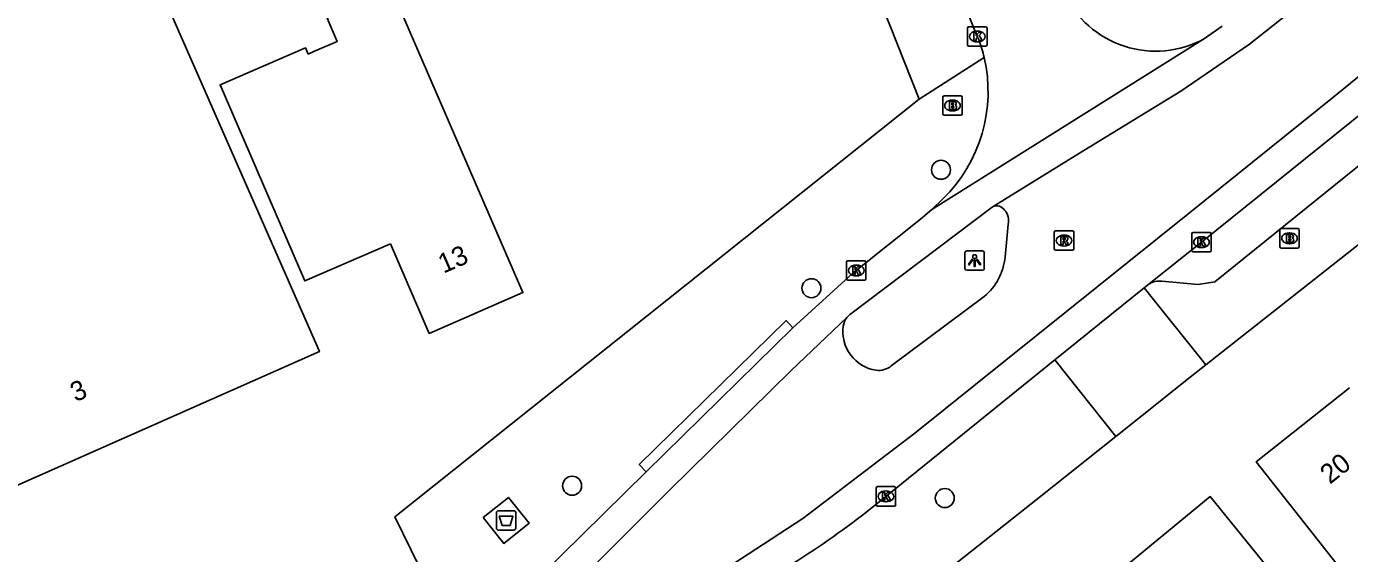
# Model space of a CAD drawing. Extents: x 161771 to 163125, y 382479 to 383177.
# Drawn here: x 161929.6 to 161997.6, y 382898.2 to 382925.3 of the extents above; entities that cross this region are included whole.
import ezdxf

# ---------------------------------------------------------------- set-up
doc = ezdxf.new("R2010")
doc.units = 0
for name, color, linetype in [('IMGEO_Afval_apart_plaats', 7, 'Continuous'), ('IMGEO_Boom', 7, 'Continuous'), ('IMGEO_Brandkraan', 7, 'Continuous'), ('IMGEO_Kolk', 7, 'Continuous'), ('IMGEO_Lichtpunt', 7, 'Continuous'), ('IMGEO_Pand', 7, 'Continuous'), ('IMGEO_Pand_nummerreeks', 7, 'Continuous'), ('IMGEO_Rijbaan_lokaal_gesloten', 7, 'Continuous'), ('IMGEO_Rijbaan_lokaal_open', 7, 'Continuous'), ('IMGEO_Rioolput', 7, 'Continuous'), ('IMGEO_Voetpad_gesloten', 7, 'Continuous'), ('IMGEO_Voetpad_open', 7, 'Continuous')]:
    doc.layers.add(name, color=color, linetype=linetype)

msp = doc.modelspace()

# ---------------------------------------------------------------- linework, layer by layer
at = {"layer": 'IMGEO_Afval_apart_plaats'}
for p, q in [((161953.76, 382899.477), (161953.76, 382900.277)), ((161953.76, 382900.277), (161953.76, 382899.477)), ((161953.86, 382900.377), (161954.65, 382900.377)), ((161954.65, 382900.377), (161953.86, 382900.377)), ((161954.75, 382900.277), (161954.75, 382899.477)), ((161954.75, 382899.477), (161954.75, 382900.277)), ((161954.65, 382899.377), (161953.86, 382899.377)), ((161953.86, 382899.377), (161954.65, 382899.377))]:
    msp.add_line(p, q, dxfattribs=at)
msp.add_lwpolyline([(161953.903, 382900.091), (161954.607, 382900.091), (161954.458, 382899.621), (161954.052, 382899.621), (161953.903, 382900.091)], dxfattribs=at)
for centre, start, end in [((161953.86, 382900.277), 90, 180), ((161953.86, 382900.277), 90, 180), ((161954.65, 382900.277), 0, 90), ((161954.65, 382900.277), 360, 90), ((161953.86, 382899.477), 180, 270), ((161953.86, 382899.477), 180, 270), ((161954.65, 382899.477), 270, 0), ((161954.65, 382899.477), 270, 0)]:
    msp.add_arc(centre, 0.1, start, end, dxfattribs=at)
at = {"layer": 'IMGEO_Boom'}
for centre in [(161976.619, 382917.901), (161969.956, 382911.815), (161957.651, 382901.661), (161976.812, 382901.026)]:
    msp.add_circle(centre, 0.489, dxfattribs=at)
at = {"layer": 'IMGEO_Brandkraan'}
for p, q in [((161976.782, 382921.705), (161977.634, 382921.705)), ((161976.707, 382920.779), (161976.707, 382921.631)), ((161977.195, 382921.485), (161977.22, 382921.485)), ((161977.708, 382921.631), (161977.708, 382920.779)), ((161977.634, 382920.705), (161976.782, 382920.705)), ((161977.218, 382920.925), (161977.193, 382920.925)), ((161994.114, 382914.88), (161994.966, 382914.88)), ((161994.039, 382913.954), (161994.039, 382914.806)), ((161994.527, 382914.66), (161994.552, 382914.66)), ((161995.04, 382914.806), (161995.04, 382913.954)), ((161994.966, 382913.88), (161994.114, 382913.88)), ((161994.55, 382914.1), (161994.525, 382914.1))]:
    msp.add_line(p, q, dxfattribs=at)
for points in [[(161976.782, 382921.705), (161977.634, 382921.705)], [(161976.707, 382920.779), (161976.707, 382921.631)], [(161977.055, 382921.405), (161977.055, 382921.005), (161977.268, 382921.005)], [(161977.286, 382921.405), (161977.055, 382921.405)], [(161977.234, 382921.324), (161977.18, 382921.324), (161977.18, 382921.248)], [(161977.18, 382921.248), (161977.233, 382921.248)], [(161977.242, 382921.172), (161977.18, 382921.172), (161977.18, 382921.091)], [(161977.18, 382921.091), (161977.242, 382921.091)], [(161977.708, 382921.631), (161977.708, 382920.779)], [(161977.634, 382920.705), (161976.782, 382920.705)], [(161994.114, 382914.88), (161994.966, 382914.88)], [(161994.039, 382913.954), (161994.039, 382914.806)], [(161994.387, 382914.58), (161994.387, 382914.18), (161994.6, 382914.18)], [(161994.618, 382914.58), (161994.387, 382914.58)], [(161994.566, 382914.499), (161994.512, 382914.499), (161994.512, 382914.423)], [(161994.512, 382914.423), (161994.565, 382914.423)], [(161994.574, 382914.347), (161994.512, 382914.347), (161994.512, 382914.266)], [(161994.512, 382914.266), (161994.574, 382914.266)], [(161995.04, 382914.806), (161995.04, 382913.954)], [(161994.966, 382913.88), (161994.114, 382913.88)]]:
    msp.add_lwpolyline(points, dxfattribs=at)
for centre, radius, start, end in [((161976.784, 382921.629), 0.0765, 91.55205, 178.44795), ((161976.784, 382921.629), 0.0765, 91.55205, 178.44795), ((161977.632, 382921.629), 0.0765, 1.55205, 88.44795), ((161977.632, 382921.629), 0.0765, 1.55205, 88.44795), ((161977.235, 382921.286), 0.0379, 267.82845, 90.93552), ((161977.243, 382921.131), 0.0404, 269.87594, 90.50774), ((161977.274, 382921.256), 0.251, 268.66757, 293.53466), ((161977.29, 382921.26), 0.145, 59.4692, 91.53667), ((161977.315, 382921.307), 0.0922, 285.51372, 58.15012), ((161977.32, 382921.115), 0.105, 301.31148, 78.98903), ((161976.784, 382920.781), 0.0765, 181.55205, 268.44795), ((161976.784, 382920.781), 0.0765, 181.55205, 268.44795), ((161977.632, 382920.781), 0.0765, 271.55205, 358.44795), ((161977.632, 382920.781), 0.0765, 271.55205, 358.44795), ((161994.116, 382914.804), 0.0765, 91.55205, 178.44795), ((161994.116, 382914.804), 0.0765, 91.55205, 178.44795), ((161994.964, 382914.804), 0.0765, 1.55205, 88.44795), ((161994.964, 382914.804), 0.0765, 1.55205, 88.44795), ((161994.567, 382914.461), 0.0379, 267.82845, 90.93552), ((161994.575, 382914.306), 0.0404, 269.87594, 90.50774), ((161994.606, 382914.431), 0.251, 268.66757, 293.53466), ((161994.622, 382914.435), 0.145, 59.4692, 91.53667), ((161994.647, 382914.482), 0.0922, 285.51372, 58.15012), ((161994.652, 382914.29), 0.105, 301.31148, 78.98903), ((161994.116, 382913.956), 0.0765, 181.55205, 268.44795), ((161994.116, 382913.956), 0.0765, 181.55205, 268.44795), ((161994.964, 382913.956), 0.0765, 271.55205, 358.44795), ((161994.964, 382913.956), 0.0765, 271.55205, 358.44795)]:
    msp.add_arc(centre, radius, start, end, dxfattribs=at)
for centre, major_axis, ratio, start_param, end_param in [((161977.194, 382921.205), (-0.387, 0.002), 0.722429, 4.712389, 7.853982), ((161977.219, 382921.205), (-0.39, 0.002), 0.717154, 1.570796, 4.712389), ((161994.526, 382914.38), (-0.387, 0.002), 0.722429, 4.712389, 7.853982), ((161994.551, 382914.38), (-0.39, 0.002), 0.717154, 1.570796, 4.712389)]:
    msp.add_ellipse(centre, major_axis=major_axis, ratio=ratio, start_param=start_param, end_param=end_param, dxfattribs=at)
at = {"layer": 'IMGEO_Kolk'}
for p, q in [((161977.983, 382924.329), (161977.983, 382925.181)), ((161978.058, 382925.255), (161978.91, 382925.255)), ((161978.984, 382925.181), (161978.984, 382924.329)), ((161978.494, 382924.475), (161978.469, 382924.475)), ((161978.471, 382925.035), (161978.496, 382925.035)), ((161978.91, 382924.255), (161978.058, 382924.255)), ((161989.511, 382913.757), (161989.511, 382914.609)), ((161989.586, 382914.683), (161990.438, 382914.683)), ((161989.999, 382914.463), (161990.024, 382914.463)), ((161990.512, 382914.609), (161990.512, 382913.757)), ((161990.438, 382913.683), (161989.586, 382913.683)), ((161990.022, 382913.903), (161989.997, 382913.903)), ((161971.76, 382912.3), (161971.76, 382913.152)), ((161971.835, 382913.226), (161972.687, 382913.226)), ((161972.248, 382913.006), (161972.273, 382913.006)), ((161972.761, 382913.152), (161972.761, 382912.3)), ((161972.687, 382912.226), (161971.835, 382912.226)), ((161972.271, 382912.446), (161972.246, 382912.446)), ((161973.286, 382900.686), (161973.286, 382901.538)), ((161973.361, 382901.612), (161974.213, 382901.612)), ((161973.774, 382901.392), (161973.799, 382901.392)), ((161974.287, 382901.538), (161974.287, 382900.686)), ((161974.213, 382900.612), (161973.361, 382900.612)), ((161973.797, 382900.832), (161973.772, 382900.832))]:
    msp.add_line(p, q, dxfattribs=at)
for points in [[(161977.983, 382924.329), (161977.983, 382925.181)], [(161978.058, 382925.255), (161978.91, 382925.255)], [(161978.984, 382925.181), (161978.984, 382924.329)], [(161978.304, 382924.955), (161978.427, 382924.955), (161978.427, 382924.804), (161978.557, 382924.955), (161978.721, 382924.955), (161978.575, 382924.804), (161978.728, 382924.555), (161978.576, 382924.555), (161978.491, 382924.719), (161978.427, 382924.652), (161978.427, 382924.555), (161978.304, 382924.555), (161978.304, 382924.955)], [(161978.91, 382924.255), (161978.058, 382924.255)], [(161989.511, 382913.757), (161989.511, 382914.609)], [(161989.586, 382914.683), (161990.438, 382914.683)], [(161989.832, 382914.383), (161989.955, 382914.383), (161989.955, 382914.232), (161990.085, 382914.383), (161990.249, 382914.383), (161990.103, 382914.232), (161990.256, 382913.983), (161990.104, 382913.983), (161990.019, 382914.147), (161989.955, 382914.08), (161989.955, 382913.983), (161989.832, 382913.983), (161989.832, 382914.383)], [(161990.512, 382914.609), (161990.512, 382913.757)], [(161990.438, 382913.683), (161989.586, 382913.683)], [(161971.76, 382912.3), (161971.76, 382913.152)], [(161971.835, 382913.226), (161972.687, 382913.226)], [(161972.081, 382912.926), (161972.204, 382912.926), (161972.204, 382912.775), (161972.334, 382912.926), (161972.498, 382912.926), (161972.352, 382912.775), (161972.505, 382912.526), (161972.353, 382912.526), (161972.268, 382912.69), (161972.204, 382912.623), (161972.204, 382912.526), (161972.081, 382912.526), (161972.081, 382912.926)], [(161972.761, 382913.152), (161972.761, 382912.3)], [(161972.687, 382912.226), (161971.835, 382912.226)], [(161973.286, 382900.686), (161973.286, 382901.538)], [(161973.361, 382901.612), (161974.213, 382901.612)], [(161973.607, 382901.312), (161973.73, 382901.312), (161973.73, 382901.161), (161973.86, 382901.312), (161974.024, 382901.312), (161973.878, 382901.161), (161974.031, 382900.912), (161973.879, 382900.912), (161973.794, 382901.076), (161973.73, 382901.009), (161973.73, 382900.912), (161973.607, 382900.912), (161973.607, 382901.312)], [(161974.287, 382901.538), (161974.287, 382900.686)], [(161974.213, 382900.612), (161973.361, 382900.612)]]:
    msp.add_lwpolyline(points, dxfattribs=at)
for centre, start, end in [((161978.06, 382925.179), 91.55205, 178.44795), ((161978.06, 382925.179), 91.55205, 178.44795), ((161978.908, 382925.179), 1.55205, 88.44795), ((161978.908, 382925.179), 1.55205, 88.44795), ((161978.06, 382924.331), 181.55205, 268.44795), ((161978.06, 382924.331), 181.55205, 268.44795), ((161978.908, 382924.331), 271.55205, 358.44795), ((161978.908, 382924.331), 271.55205, 358.44795), ((161989.588, 382914.607), 91.55205, 178.44795), ((161989.588, 382914.607), 91.55205, 178.44795), ((161990.436, 382914.607), 1.55205, 88.44795), ((161990.436, 382914.607), 1.55205, 88.44795), ((161989.588, 382913.759), 181.55205, 268.44795), ((161989.588, 382913.759), 181.55205, 268.44795), ((161990.436, 382913.759), 271.55205, 358.44795), ((161990.436, 382913.759), 271.55205, 358.44795), ((161971.837, 382913.15), 91.55205, 178.44795), ((161971.837, 382913.15), 91.55205, 178.44795), ((161972.685, 382913.15), 1.55205, 88.44795), ((161972.685, 382913.15), 1.55205, 88.44795), ((161971.837, 382912.302), 181.55205, 268.44795), ((161971.837, 382912.302), 181.55205, 268.44795), ((161972.685, 382912.302), 271.55205, 358.44795), ((161972.685, 382912.302), 271.55205, 358.44795), ((161973.363, 382901.536), 91.55205, 178.44795), ((161973.363, 382901.536), 91.55205, 178.44795), ((161974.211, 382901.536), 1.55205, 88.44795), ((161974.211, 382901.536), 1.55205, 88.44795), ((161973.363, 382900.688), 181.55205, 268.44795), ((161973.363, 382900.688), 181.55205, 268.44795), ((161974.211, 382900.688), 271.55205, 358.44795), ((161974.211, 382900.688), 271.55205, 358.44795)]:
    msp.add_arc(centre, 0.0765, start, end, dxfattribs=at)
for centre, major_axis, ratio, start_param, end_param in [((161978.47, 382924.755), (-0.387, 0.002), 0.722429, 4.712389, 7.853982), ((161978.495, 382924.755), (-0.39, 0.002), 0.717154, 1.570796, 4.712389), ((161989.998, 382914.183), (-0.387, 0.002), 0.722429, 4.712389, 7.853982), ((161990.023, 382914.183), (-0.39, 0.002), 0.717154, 1.570796, 4.712389), ((161972.247, 382912.726), (-0.387, 0.002), 0.722429, 4.712389, 7.853982), ((161972.272, 382912.726), (-0.39, 0.002), 0.717154, 1.570796, 4.712389), ((161973.773, 382901.112), (-0.387, 0.002), 0.722429, 4.712389, 7.853982), ((161973.798, 382901.112), (-0.39, 0.002), 0.717154, 1.570796, 4.712389)]:
    msp.add_ellipse(centre, major_axis=major_axis, ratio=ratio, start_param=start_param, end_param=end_param, dxfattribs=at)
at = {"layer": 'IMGEO_Lichtpunt'}
for p, q in [((161977.85, 382913.636), (161977.85, 382912.829)), ((161977.85, 382913.636), (161977.85, 382912.829)), ((161978.752, 382913.731), (161977.944, 382913.731)), ((161978.752, 382913.731), (161977.944, 382913.731)), ((161978.846, 382912.829), (161978.846, 382913.636)), ((161978.846, 382912.829), (161978.846, 382913.636)), ((161977.944, 382912.735), (161978.752, 382912.735)), ((161977.944, 382912.735), (161978.752, 382912.735))]:
    msp.add_line(p, q, dxfattribs=at)
for points in [[(161978.224, 382913.3), (161978.263, 382913.272), (161978.075, 382913.01), (161978.037, 382913.037), (161978.224, 382913.3)], [(161978.326, 382913.252), (161978.373, 382913.252), (161978.373, 382912.93), (161978.326, 382912.93), (161978.326, 382913.252)], [(161978.436, 382913.272), (161978.474, 382913.299), (161978.661, 382913.037), (161978.622, 382913.009), (161978.436, 382913.272)]]:
    msp.add_lwpolyline(points, dxfattribs=at)
msp.add_circle((161978.349, 382913.434), 0.0994, dxfattribs=at)
for centre, start, end in [((161977.944, 382913.636), 90, 180), ((161977.944, 382913.636), 90, 180), ((161978.752, 382913.636), 0, 90), ((161978.752, 382913.636), 0, 90), ((161977.944, 382912.829), 180, 270), ((161977.944, 382912.829), 180, 270), ((161978.752, 382912.829), 270, 0), ((161978.752, 382912.829), 270, 360)]:
    msp.add_arc(centre, 0.0946, start, end, dxfattribs=at)
at = {"layer": 'IMGEO_Pand'}
for points in [[(161930.525, 382940.74), (161944.655, 382908.555), (161922.35, 382898.691), (161920.532, 382903.349), (161918.125, 382909.518), (161909.349, 382931.979)], [(161948.315, 382914.095), (161943.91, 382912.187), (161939.544, 382922.268), (161943.94, 382924.171), (161944.078, 382923.852), (161944.401, 382923.991), (161945.568, 382924.493), (161945.048, 382925.701), (161948.38, 382927.144), (161955.118, 382911.585), (161950.307, 382909.494), (161948.315, 382914.095)], [(162003.36, 382899.669), (162009.2, 382892.57), (162011.04, 382890.272), (162008.429, 382888.187), (162006.063, 382891.151), (162000.886, 382897.635), (162000, 382896.94), (161998.47, 382895.741), (161992.817, 382902.882), (161997.631, 382906.694)], [(161997.422, 382892.528), (161988.783, 382885.329), (161981.791, 382893.968), (161990.46, 382901.099), (161997.422, 382892.528)]]:
    msp.add_lwpolyline(points, dxfattribs=at)
at = {"layer": 'IMGEO_Rijbaan_lokaal_gesloten'}
for points in [[(162157.47, 383063.478), (162155.349, 383059.528), (162142.919, 383048.007), (162116.302, 383026.353), (162047.566, 382968.998), (162025.43, 382950.879), (161998, 382928.746), (161992.488, 382924.359), (161988.947, 382921.944), (161983.958, 382918.885), (161979.294, 382916.006)], [(162164.197, 383062.015), (162160.98, 383057.918), (162135.752, 383036.849), (162098.092, 383005.831), (162064.893, 382976.459), (162028.312, 382947.355), (161996.833, 382921.662), (161989.309, 382915.625), (161975.267, 382904.355), (161969.513, 382899.968), (161964.685, 382896.828), (161958.891, 382892.441), (161953.057, 382887.933), (161929.84, 382869.578), (161924.324, 382865.246), (161911.803, 382855.192)], [(161991.08, 382925.282), (161990.16, 382924.643)], [(161976.155, 382915.855), (161990.16, 382924.643)], [(161987.316, 382912.037), (161990.01, 382914.184), (162000, 382922.219), (162002.067, 382923.882)], [(161969.002, 382909.781), (161972.061, 382912.573), (161972.262, 382912.726), (161975.569, 382915.367), (161976.155, 382915.855)], [(161971.98, 382910.499), (161979.179, 382915.935), (161979.294, 382916.006)], [(161980.077, 382915.099), (161979.912, 382913.416)], [(161982.468, 382908.125), (161987.067, 382911.839)], [(161987.067, 382911.839), (161987.316, 382912.037)], [(161978.837, 382911.387), (161974.063, 382907.825)], [(161971.782, 382910.311), (161968.91, 382907.575), (161962.673, 382901.457), (161955.109, 382893.89), (161949.073, 382888.536), (161927.185, 382871.189), (161922.252, 382867.375), (161908.45, 382856.623)], [(161969.002, 382909.781), (161961.466, 382902.382)], [(161972.821, 382900.329), (161973.787, 382901.113), (161982.468, 382908.125)], [(161952.577, 382893.655), (161954.9, 382895.919), (161961.466, 382902.382)]]:
    msp.add_lwpolyline(points, dxfattribs=at)
for centre, radius, start, end in [((161979.487, 382915.564), 0.482, 33.57389, 113.64703), ((161979.229, 382915.271), 0.866, 348.52142, 40.28656), ((161976.946, 382913.688), 2.979, 309.41382, 354.75531), ((161972.516, 382909.731), 0.936, 141.67382, 172.17347), ((161972.526, 382909.726), 0.947, 125.22369, 141.80828), ((161973.587, 382909.587), 2.016, 172.28821, 261.35434), ((161973.406, 382908.613), 1.026, 263.19098, 309.84278), ((161942.665, 382939.426), 49.376, 301.86178, 307.64349)]:
    msp.add_arc(centre, radius, start, end, dxfattribs=at)
at = {"layer": 'IMGEO_Rijbaan_lokaal_open'}
for points in [[(161978.58, 382924.549), (161978.485, 382924.755), (161977.654, 382926.832)], [(161976.721, 382916.411), (161976.155, 382915.855)]]:
    msp.add_lwpolyline(points, dxfattribs=at)
for centre, radius, start, end in [((161987.651, 382929.202), 5.204, 205.24778, 298.83297), ((161971.367, 382921.939), 7.671, 13.10536, 19.8944), ((161971.316, 382921.927), 7.723, 314.41412, 13.10241)]:
    msp.add_arc(centre, radius, start, end, dxfattribs=at)
at = {"layer": 'IMGEO_Rioolput'}
for p, q in [((161982.445, 382913.837), (161982.445, 382914.689)), ((161982.52, 382914.763), (161983.372, 382914.763)), ((161982.933, 382914.543), (161982.958, 382914.543)), ((161983.446, 382914.689), (161983.446, 382913.837)), ((161983.372, 382913.763), (161982.52, 382913.763)), ((161982.956, 382913.983), (161982.931, 382913.983))]:
    msp.add_line(p, q, dxfattribs=at)
for points in [[(161982.445, 382913.837), (161982.445, 382914.689)], [(161982.52, 382914.763), (161983.372, 382914.763)], [(161983.034, 382914.461), (161982.782, 382914.463), (161982.782, 382914.063)], [(161982.782, 382914.063), (161982.906, 382914.063), (161982.906, 382914.225), (161982.917, 382914.225)], [(161982.96, 382914.382), (161982.906, 382914.382), (161982.906, 382914.301)], [(161982.906, 382914.301), (161982.958, 382914.301)], [(161982.964, 382914.196), (161983.035, 382914.063), (161983.175, 382914.063), (161983.11, 382914.189)], [(161983.446, 382914.689), (161983.446, 382913.837)], [(161983.372, 382913.763), (161982.52, 382913.763)]]:
    msp.add_lwpolyline(points, dxfattribs=at)
for centre, radius, start, end in [((161982.522, 382914.687), 0.0765, 91.55205, 178.44795), ((161982.522, 382914.687), 0.0765, 91.55205, 178.44795), ((161982.916, 382914.172), 0.0533, 26.02933, 88.69889), ((161982.942, 382914.49), 0.19, 274.7715, 282.96867), ((161982.966, 382914.286), 0.0964, 77.00612, 93.18647), ((161982.98, 382914.343), 0.0378, 276.66336, 79.67722), ((161983.033, 382914.351), 0.109, 350.36119, 89.41601), ((161983.031, 382914.351), 0.112, 277.58423, 350.98172), ((161983.015, 382914.136), 0.108, 29.51342, 73.79051), ((161983.37, 382914.687), 0.0765, 1.55205, 88.44795), ((161983.37, 382914.687), 0.0765, 1.55205, 88.44795), ((161982.522, 382913.839), 0.0765, 181.55205, 268.44795), ((161982.522, 382913.839), 0.0765, 181.55205, 268.44795), ((161983.37, 382913.839), 0.0765, 271.55205, 358.44795), ((161983.37, 382913.839), 0.0765, 271.55205, 358.44795)]:
    msp.add_arc(centre, radius, start, end, dxfattribs=at)
for centre, major_axis, ratio, start_param, end_param in [((161982.932, 382914.263), (-0.387, 0.002), 0.722429, 4.712389, 7.853982), ((161982.957, 382914.263), (-0.39, 0.002), 0.717154, 1.570796, 4.712389)]:
    msp.add_ellipse(centre, major_axis=major_axis, ratio=ratio, start_param=start_param, end_param=end_param, dxfattribs=at)
at = {"layer": 'IMGEO_Voetpad_gesloten'}
msp.add_lwpolyline([(161953.078, 382900.022), (161954.375, 382901.057), (161955.433, 382899.732), (161954.136, 382898.697), (161953.078, 382900.022)], dxfattribs=at)
at = {"layer": 'IMGEO_Voetpad_open'}
for points in [[(161955.527, 382971.976), (161964.156, 382950.157), (161975.504, 382921.534)], [(162021.921, 382932.844), (162021.355, 382932.4), (162000, 382915.572), (161990.238, 382907.88)], [(161975.504, 382921.534), (161978.838, 382923.678)], [(161909.943, 382862.484), (161951.054, 382894.925), (161948.535, 382900.058), (161975.504, 382921.534)], [(162001.131, 382920.553), (162000, 382919.642), (161990.697, 382912.147), (161989.836, 382912.009), (161987.978, 382912.169)], [(161987.067, 382911.839), (161990.238, 382907.88)], [(161961.466, 382902.382), (161961.105, 382902.755), (161968.654, 382910.147), (161969.002, 382909.781)], [(161985.611, 382904.19), (161982.468, 382908.125)], [(161990.238, 382907.88), (161989.433, 382907.238), (161986.965, 382905.27), (161985.611, 382904.19)], [(161979.511, 382890.714), (161979.8, 382890.95), (161975.484, 382896.157), (161981.672, 382901.058), (161985.611, 382904.19)]]:
    msp.add_lwpolyline(points, dxfattribs=at)
msp.add_arc((161987.844, 382911.116), 1.061, 82.73015, 119.82313, dxfattribs=at)

# ---------------------------------------------------------------- texts
at = {"layer": 'IMGEO_Pand_nummerreeks'}
for s, rotation, p in [('13', 23.49127, (161951.034, 382912.557)), ('3', 23.64323, (161932.117, 382905.948)), ('20', 38.37463, (161996.614, 382901.705))]:
    msp.add_text(s, height=1, rotation=rotation, dxfattribs=at).set_placement(p)

doc.saveas('drawing.dxf')
